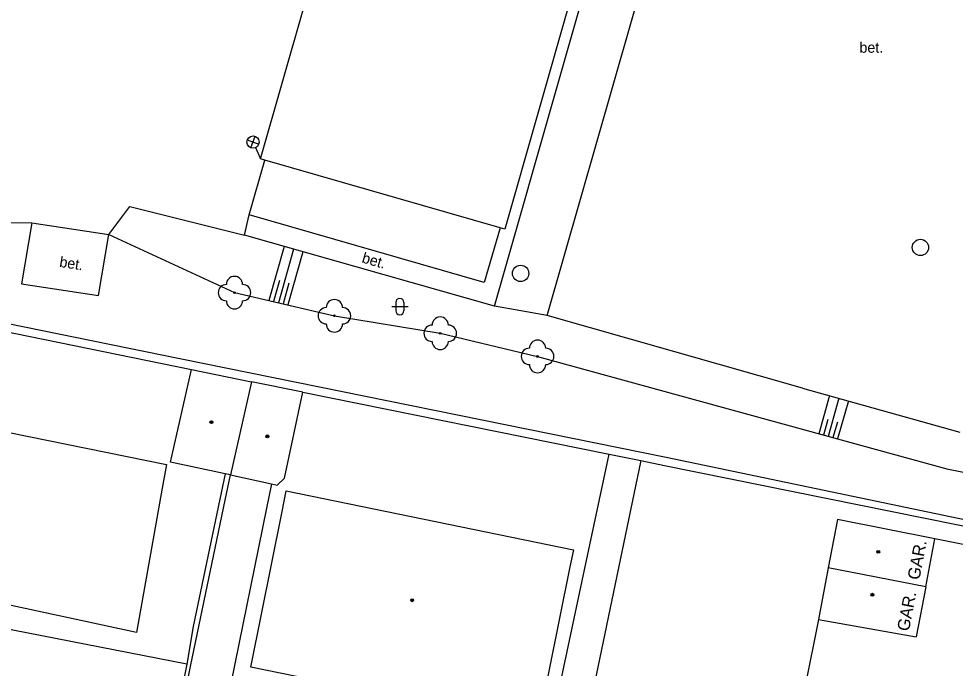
# Model space of a CAD drawing. Extents: x -595546 to -593986, y -1160845 to -1159202.
# Drawn here: x -595334.8 to -595277.3, y -1159506.2 to -1159466.4 of the extents above; entities that cross this region are included whole.
import ezdxf

# ---------------------------------------------------------------- set-up
doc = ezdxf.new("R2010")
doc.units = 0
for name, color, linetype in [('Level 22', 7, 'Continuous'), ('Level 27', 7, 'Continuous'), ('Level 33', 7, 'Continuous'), ('Level 36', 7, 'Continuous'), ('Level 39', 7, 'Continuous'), ('TM - budovy zdene_ betonove - VP', 7, 'Continuous'), ('TM - chodniky - VP', 7, 'Continuous'), ('TM - horni hrana svahu', 7, 'Continuous'), ('TM - letecke snimky - pomocna linie', 7, 'Continuous'), ('TM - plot drateny_ kovovy - VP', 7, 'Continuous'), ('TM - podezdivka plotu - VP', 7, 'Continuous'), ('TM - popis objektu', 7, 'Continuous'), ('TM - popis povrchu', 7, 'Continuous'), ('TM - rozhrani ploch obecne - VP', 7, 'Continuous'), ('TM - srafovani', 7, 'Continuous'), ('TM - zabradli - VP', 7, 'Continuous')]:
    doc.layers.add(name, color=color, linetype=linetype)

msp = doc.modelspace()

# ---------------------------------------------------------------- linework, layer by layer
at = {"layer": 'Level 22'}
for centre in [(-595321.52, -1159483.19), (-595315.39, -1159484.61), (-595308.9, -1159485.68), (-595302.93, -1159487.1)]:
    msp.add_circle(centre, 0.05, dxfattribs=at)
for centre, start, end in [((-595321.52, -1159482.69), 0, 180), ((-595322.02, -1159483.19), 90, 270), ((-595321.02, -1159483.19), 270, 90), ((-595321.52, -1159483.69), 180, 0), ((-595315.39, -1159484.11), 0, 180), ((-595315.89, -1159484.61), 90, 270), ((-595314.89, -1159484.61), 270, 90), ((-595308.9, -1159485.18), 0, 180), ((-595315.39, -1159485.11), 180, 0), ((-595309.4, -1159485.68), 90, 270), ((-595308.4, -1159485.68), 270, 90), ((-595302.93, -1159486.6), 0, 180), ((-595308.9, -1159486.18), 180, 0), ((-595303.43, -1159487.1), 90, 270), ((-595302.43, -1159487.1), 270, 90), ((-595302.93, -1159487.6), 180, 0)]:
    msp.add_arc(centre, 0.5, start, end, dxfattribs=at)
at = {"layer": 'Level 27'}
for centre in [(-595279.44, -1159480.42), (-595303.97, -1159482.01)]:
    msp.add_circle(centre, 0.5, dxfattribs=at)
at = {"layer": 'Level 33'}
for p, q in [((-595320.734, -1159473.822), (-595320.032, -1159474.087)), ((-595320.515, -1159474.305), (-595320.25, -1159473.604)), ((-595320.229, -1159474.296), (-595319.92, -1159474.98))]:
    msp.add_line(p, q, dxfattribs=at)
msp.add_circle((-595320.383, -1159473.955), 0.375, dxfattribs=at)
at = {"layer": 'Level 36'}
for p, q in [((-595311.626, -1159483.796), (-595311.626, -1159484.296)), ((-595311.126, -1159483.796), (-595311.126, -1159484.296)), ((-595311.876, -1159484.046), (-595310.876, -1159484.046))]:
    msp.add_line(p, q, dxfattribs=at)
for centre, start, end in [((-595311.376, -1159483.796), 0, 180), ((-595311.376, -1159484.296), 180, 0)]:
    msp.add_arc(centre, 0.25, start, end, dxfattribs=at)
at = {"layer": 'Level 39'}
for centre, radius in [((-595322.94, -1159491.13), 0.09), ((-595322.94, -1159491.13), 0.0398), ((-595319.5, -1159492), 0.09), ((-595319.5, -1159492), 0.0398), ((-595282.03, -1159499.08), 0.09), ((-595282.03, -1159499.08), 0.0398), ((-595282.39, -1159501.71), 0.09), ((-595310.62, -1159502.05), 0.09), ((-595310.62, -1159502.05), 0.0398), ((-595282.39, -1159501.71), 0.0398)]:
    msp.add_circle(centre, radius, dxfattribs=at)
at = {"layer": 'TM - budovy zdene_ betonove - VP'}
for points in [[(-595319.92, -1159474.98), (-595315.93, -1159461.05)], [(-595300.97, -1159465.4), (-595304.94, -1159479.29)], [(-595320.62, -1159478.42), (-595319.65, -1159475.06)], [(-595319.65, -1159475.06), (-595319.92, -1159474.98)], [(-595306.2, -1159482.57), (-595320.62, -1159478.42)], [(-595305.23, -1159479.21), (-595306.2, -1159482.57)], [(-595304.94, -1159479.29), (-595305.23, -1159479.21)], [(-595325.44, -1159493.59), (-595324.16, -1159487.9)], [(-595324.16, -1159487.9), (-595320.48, -1159488.65)], [(-595320.48, -1159488.65), (-595321.76, -1159494.36)], [(-595317.32, -1159489.29), (-595320.48, -1159488.65)], [(-595318.45, -1159494.57), (-595317.32, -1159489.29)], [(-595345.22, -1159489.77), (-595325.69, -1159493.72)], [(-595322.09, -1159494.29), (-595325.44, -1159493.59)], [(-595325.69, -1159493.72), (-595325.95, -1159495.18), (-595327.54, -1159504.03)], [(-595321.76, -1159494.36), (-595322.09, -1159494.29)], [(-595321.76, -1159494.36), (-595319.24, -1159494.91)], [(-595318.91, -1159494.99), (-595318.45, -1159494.57)], [(-595319.24, -1159494.91), (-595318.91, -1159494.99)], [(-595320.51, -1159506.16), (-595318.6, -1159496.6), (-595318.35, -1159495.35)], [(-595318.35, -1159495.35), (-595300.73, -1159498.95)], [(-595284.53, -1159497.1), (-595285.1, -1159500.07)], [(-595278.55, -1159498.29), (-595284.53, -1159497.1)], [(-595279.11, -1159501.23), (-595278.55, -1159498.29)], [(-595300.73, -1159498.95), (-595300.94, -1159500.01), (-595302.91, -1159509.75)], [(-595327.54, -1159504.03), (-595347, -1159499.83)], [(-595285.1, -1159500.07), (-595285.69, -1159503.24)], [(-595279.11, -1159501.23), (-595285.1, -1159500.07)], [(-595279.11, -1159501.23), (-595279.7, -1159504.29)], [(-595285.69, -1159503.24), (-595280.4, -1159504.17), (-595279.7, -1159504.29)], [(-595302.91, -1159509.75), (-595320.51, -1159506.16)]]:
    msp.add_lwpolyline(points, dxfattribs=at)
at = {"layer": 'TM - chodniky - VP'}
for points in [[(-595329.23, -1159479.63), (-595327.94, -1159477.9), (-595320.91, -1159479.66)], [(-595320.91, -1159479.66), (-595320.62, -1159478.42)], [(-595346.1, -1159478.72), (-595333.95, -1159478.91)], [(-595333.95, -1159478.91), (-595334.59, -1159482.64), (-595329.87, -1159483.36), (-595329.23, -1159479.63)], [(-595286.67, -1159489.04), (-595277.02, -1159491.74)], [(-595302.39, -1159511.16), (-595300.04, -1159500.18), (-595298.53, -1159493.1)], [(-595319.24, -1159494.91), (-595319.55, -1159496.41), (-595321.75, -1159507.15)], [(-595324.44, -1159505.96), (-595336.91, -1159503.54)]]:
    msp.add_lwpolyline(points, dxfattribs=at)
at = {"layer": 'TM - horni hrana svahu'}
for points in [[(-595329.23, -1159479.63), (-595321.52, -1159483.18), (-595315.39, -1159484.61), (-595308.9, -1159485.68)], [(-595308.9, -1159485.68), (-595302.93, -1159487.1), (-595277.83, -1159494)], [(-595277.83, -1159494), (-595272.55, -1159495.05), (-595271.28, -1159494.52)]]:
    msp.add_lwpolyline(points, dxfattribs=at)
at = {"layer": 'TM - letecke snimky - pomocna linie'}
msp.add_lwpolyline([(-595285.69, -1159503.24), (-595286.53, -1159507.4), (-595282.03, -1159513.86)], dxfattribs=at)
at = {"layer": 'TM - plot drateny_ kovovy - VP'}
for points in [[(-595271.15, -1159498.28), (-595295.04, -1159493.3), (-595324.87, -1159487.25), (-595356.69, -1159480.77), (-595371.38, -1159477.78)], [(-595296.6, -1159493.49), (-595298.071, -1159500.56), (-595300.07, -1159510.17)], [(-595322.09, -1159494.29), (-595322.42, -1159495.86), (-595324.05, -1159503.66), (-595324.44, -1159505.96)], [(-595324.44, -1159505.96), (-595329.13, -1159529.49)]]:
    msp.add_lwpolyline(points, dxfattribs=at)
at = {"layer": 'TM - podezdivka plotu - VP'}
for points in [[(-595347.56, -1159483.11), (-595324.16, -1159487.9)], [(-595317.32, -1159489.29), (-595298.53, -1159493.1)], [(-595298.53, -1159493.1), (-595296.6, -1159493.49)], [(-595296.6, -1159493.49), (-595295.14, -1159493.79), (-595271.26, -1159498.62)], [(-595324.19, -1159506.01), (-595322.09, -1159495.92), (-595321.76, -1159494.36)], [(-595328.86, -1159529.55), (-595324.19, -1159506.01)]]:
    msp.add_lwpolyline(points, dxfattribs=at)
at = {"layer": 'TM - rozhrani ploch obecne - VP'}
for points in [[(-595305.58, -1159484.01), (-595284.99, -1159411.91)], [(-595302.34, -1159484.59), (-595281.81, -1159412.96)], [(-595305.23, -1159479.21), (-595319.65, -1159475.06)], [(-595333.95, -1159478.91), (-595329.23, -1159479.63)], [(-595305.58, -1159484.01), (-595320.91, -1159479.66)], [(-595302.34, -1159484.59), (-595305.58, -1159484.01)], [(-595286.67, -1159489.04), (-595302.34, -1159484.59)], [(-595271.6, -1159499.68), (-595278.55, -1159498.29)]]:
    msp.add_lwpolyline(points, dxfattribs=at)
at = {"layer": 'TM - srafovani'}
for points in [[(-595318.47, -1159480.35), (-595319.41, -1159483.67)], [(-595317.89, -1159480.52), (-595318.83, -1159483.81)], [(-595317.32, -1159480.68), (-595318.24, -1159483.94)], [(-595318.75, -1159482.44), (-595319.12, -1159483.74)], [(-595318.18, -1159482.61), (-595318.54, -1159483.88)], [(-595285.02, -1159489.5), (-595285.68, -1159491.84)], [(-595284.44, -1159489.66), (-595285.1, -1159492)], [(-595283.86, -1159489.83), (-595284.53, -1159492.16)], [(-595285.12, -1159490.96), (-595285.39, -1159491.92)], [(-595284.54, -1159491.13), (-595284.81, -1159492.08)]]:
    msp.add_lwpolyline(points, dxfattribs=at)
at = {"layer": 'TM - zabradli - VP'}
msp.add_lwpolyline([(-595333.95, -1159478.91), (-595334.59, -1159482.64), (-595329.87, -1159483.36), (-595329.23, -1159479.63)], dxfattribs=at)

# ---------------------------------------------------------------- texts
at = {"layer": 'TM - popis objektu'}
for rotation, p in [(79.21571, (-595279.51, -1159500.84)), (79.08668, (-595280.15, -1159503.99))]:
    msp.add_text('GAR.', height=0.75, rotation=rotation, dxfattribs=at).set_placement(p)
at = {"layer": 'TM - popis povrchu'}
msp.add_text('bet.', height=0.65, dxfattribs=at).set_placement((-595283.18, -1159468.48))
for rotation, p in [(351, (-595332.29, -1159481.6)), (344, (-595313.75, -1159481.33))]:
    msp.add_text('bet.', height=0.65, rotation=rotation, dxfattribs=at).set_placement(p)

doc.saveas('drawing.dxf')
